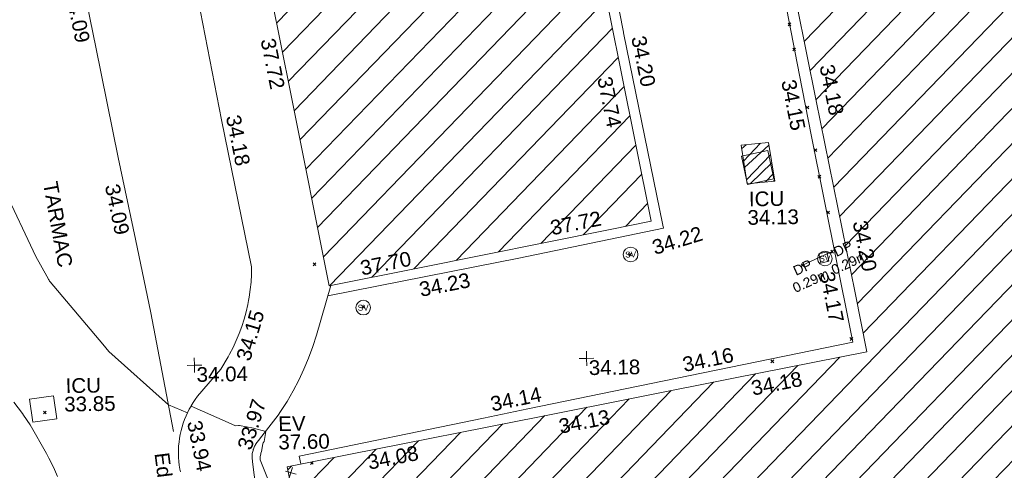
# Model space of a CAD drawing. Header units: millimetres. Extents: x -290717 to 520720, y -103372 to 287762.
# Tile 340 of 375: x 209460 to 234560, y 235668 to 247161. Entities that reach past the tile are written whole.
import ezdxf

# ---------------------------------------------------------------- set-up
doc = ezdxf.new("R2010")
doc.units = ezdxf.units.MM
for name, pattern in [('IMPORT-HIDDEN2 _3_', [4762.5, 3175, -1587.5]), ('IMPORT-UG_ELEC_STREET LIGHTING_QLB2 _2_', [2700, 1500, -300.0000000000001, 0, -250, 150, -300.0000000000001, 0, -200]), ('IMPORT-UG_WATER_QLB2 _2_', [2500, 1500, -300.0000000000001, 0, -50, 150, -300.0000000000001, 0, -200])]:
    doc.linetypes.add(name, pattern=pattern)
for name, color, linetype, lineweight, true_color in [('00_TOPO_EAVE', 7, 'Continuous', 9, 0x666666), ('00_TOPO_SERV_STOP_VALVE', 7, 'Continuous', 9, 0x666666), ('00_UAV_BUILDING_CANOPY', 7, 'Continuous', 9, 0xff7fff), ('00_UAV_BUILDING_HATCH', 7, 'Continuous', 9, 0x999999), ('00_UAV_BUILDING_OUTLINE', 5, 'Continuous', 9, 0x0000ff), ('00_UAV_CONCRETE', 9, 'Continuous', 9, 0x808080), ('00_UAV_EAVE', 7, 'Continuous', 9, 0x666666), ('00_UAV_FOOTPATH', 7, 'Continuous', 9, 0xa50000), ('00_UAV_LEVEL_SPOT', 7, 'Continuous', 9, 0x666666), ('00_UAV_ROAD_MARKING_WHITE_DASH', 7, 'Continuous', 9, 0x999999), ('00_UAV_SERV_IC', 5, 'Continuous', 9, 0x0000ff), ('01_DTM_CONTOUR_MNR', 7, 'Continuous', 9, 0xa5a552), ('12333-PUM-2D-U-0001-C01 - Rev2_REVIT IMPORT_dwg', 7, 'Continuous', 9, 0x767676), ('PUM-CHAMBER EXTENTS', 6, 'IMPORT-HIDDEN2 _3_', 9, 0xff00ff), ('PUM-WATER-MH', 5, 'Continuous', 9, 0x0000ff), ('PUM-WATER-QLB2', 5, 'IMPORT-UG_WATER_QLB2 _2_', 9, 0x0000ff)]:
    doc.layers.add(name, color=color, linetype=linetype, lineweight=lineweight, true_color=true_color)
for name, color, linetype, lineweight in [('00_UAV_ROAD_EDGE', 7, 'Continuous', 9), ('00_UAV_SURFACE', 7, 'Continuous', 9), ('00_UAV_SURVEY_TEXT', 7, 'Continuous', 9), ('GEN-TEXT', 7, 'Continuous', 9)]:
    doc.layers.add(name, color=color, linetype=linetype, lineweight=lineweight)
doc.styles.add('Arial_1', font='arial.ttf', dxfattribs={"height": 250})
doc.styles.add('Swis721 Lt BT', font='swissl.ttf', dxfattribs={"height": 399.9999999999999})
doc.styles.add('Swis721 Lt BT_2', font='swissl.ttf', dxfattribs={"height": 375})
pattern_1 = [(45, (0, 0), (-441.9417382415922, 441.9417382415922), [])]

# ---------------------------------------------------------------- blocks, each defined once
blk = doc.blocks.new('12333-PUM-2D-U-0001-C01 - Rev2_REVIT IMPORT_dwg_MSL_Eaves_SYM_1-V74-Site Location Plan Existing')
at = {"layer": '00_TOPO_EAVE', "color": 254, "true_color": 0xcccccc}
for p, q in [((356.5791934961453, -116.0873754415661), (-356.5791934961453, 116.0873754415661)), ((-116.0873754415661, -356.5791934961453), (116.0873754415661, 356.5791934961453))]:
    blk.add_line(p, q, dxfattribs=at)
blk = doc.blocks.new('12333-PUM-2D-U-0001-C01 - Rev2_REVIT IMPORT_dwg_MSL_Sluice_Valve_SYM-2077246-Site Location Plan Existing')
at = {"layer": '00_TOPO_SERV_STOP_VALVE', "color": 254, "true_color": 0xcccccc}
blk.add_circle((0, 0), 500.0000000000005, dxfattribs=at)
at = {"layer": '00_TOPO_SERV_STOP_VALVE', "insert": (0, 198.9876086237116), "char_height": 399.9999999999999, "width": 785.1100955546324, "attachment_point": 2, "line_spacing_factor": 1.005061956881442, "style": 'Swis721 Lt BT'}
blk.add_mtext('SV', dxfattribs=at)
blk = doc.blocks.new('12333-PUM-2D-U-0001-C01 - Rev2_REVIT IMPORT_dwg_UAV-2077255-Site Location Plan Existing')
at = {"layer": '00_UAV_LEVEL_SPOT', "color": 254, "true_color": 0xcccccc, "flags": 128}
for points in [[(0, -500.0000000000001), (0, 0), (-500.0000000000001, 0)], [(500.0000000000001, 0), (0, 0), (0, 500.0000000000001)]]:
    blk.add_lwpolyline(points, dxfattribs=at)
blk = doc.blocks.new('12333-PUM-2D-U-0001-C01 - Rev2_REVIT IMPORT_dwg_MGS62954_T2_Galway_ITM_3d_Rev1-2077680-Site Location Plan Existing')
at = {"layer": '00_UAV_BUILDING_HATCH', "true_color": 0xcccccc}
h = blk.add_hatch(dxfattribs=at)
h.set_pattern_fill('FP_1', color=254, style=0, pattern_type=2)
h.set_pattern_definition(pattern_1)
h.paths.add_polyline_path([(534124497.0780003, 725775488.5585), (534146780.0780002, 725779531.5585002), (534146621.0780001, 725780328.5585), (534183857.1075, 725787049.1125003), (534184497.1075001, 725783702.1125), (534202575.1075001, 725786975.1125001), (534201976.1075, 725790381.1125002), (534239197.0865, 725797194.0905001), (534239338.0865, 725796376.0905), (534261663.0865001, 725800388.0905), (534259564.2060555, 725811742.1253059), (534258677.2803518, 725812121.8622999), (534251257.0865, 725810806.0905002), (534250975.0865, 725812184.0905002), (534249213.0865, 725811873.0905002), (534249448.0865, 725810468.0905002), (534244617.0865, 725809642.0905), (534241121.0865001, 725828862.0905), (534229957.0865001, 725826793.0905), (534233411.0865, 725807582.0905), (534221779.0865001, 725805445.0905001), (534220752.0865, 725810867.0905), (534215719.0865001, 725809946.0905), (534216316.0865, 725806625.0905), (534217076.0865, 725806760.0905001), (534217446.0865, 725804662.0905001), (534205756.3195, 725802533.209), (534204628.3195001, 725808845.209), (534205810.3195, 725809078.2090002), (534204970.3195, 725813494.209), (534194424.3195001, 725811546.2090001), (534194268.3195001, 725812372.2090002), (534192207.3194999, 725812030.2090001), (534192421.3195001, 725810057.2090002), (534184208.6855001, 725808590.6470003), (534184063.6855001, 725809679.6470001), (534175719.6855001, 725808111.6470001), (534177568.6855001, 725797421.6470002), (534162796.3485001, 725794713.2465), (534162440.3485001, 725796856.2465003), (534164478.3485, 725797191.2465), (534163879.3485, 725800515.2465003), (534159002.3485, 725799595.2465), (534159605.3485, 725796262.2465003), (534160352.3485, 725796441.2465003), (534160696.3485, 725794215.2465001), (534156777.3485, 725793541.2465), (534156175.3485, 725796880.2465001), (534147633.3485, 725795342.2464999), (534144688.0165, 725811270.4695), (534133601.7440001, 725809323.8415002), (534137148.0780001, 725790044.5585), (534122321.078, 725787372.5585), (534123537.0795538, 725780731.4911917)])
h = blk.add_hatch(dxfattribs=at)
h.set_pattern_fill('FP_1', color=254, style=0, pattern_type=2)
h.set_pattern_definition(pattern_1)
h.paths.add_polyline_path([(534123474.7440001, 725791963.8415002), (534131706.5552847, 725793469.1464441), (534128957.5552849, 725808502.146444), (534120725.7440002, 725806996.8415), (534122494.7619714, 725797322.9065558)])
at = {"layer": '00_UAV_BUILDING_CANOPY', "color": 254, "true_color": 0xcccccc, "flags": 128}
blk.add_lwpolyline([(534123474.7440001, 725791963.8415), (534122575.3480502, 725796882.2188427), (534121675.9521003, 725801800.5961854), (534120776.5561504, 725806718.973528), (534120725.7440001, 725806996.8415002), (534125366.3110696, 725807845.4358507), (534128957.5552847, 725808502.146444), (534129200.2500692, 725807174.9617604), (534130099.6506978, 725802256.5588334), (534130999.0513262, 725797338.1559062), (534131706.5552847, 725793469.1464438), (534130657.1589315, 725793277.2492461), (534125738.7424676, 725792377.8461424)], close=True, dxfattribs=at)
at = {"layer": '00_UAV_BUILDING_OUTLINE', "color": 254, "true_color": 0xcccccc, "flags": 128}
blk.add_lwpolyline([(534122933.7541481, 725784026.490788), (534122321.078, 725787372.5585), (534123893.9394296, 725787656.0066514), (534128814.4465261, 725788542.7399731), (534133734.9536231, 725789429.4732949), (534137148.0780001, 725790044.5585), (534136870.9754526, 725791550.9982308), (534135966.4373851, 725796468.4271553), (534135061.8993174, 725801385.8560798), (534134157.3612499, 725806303.2850043), (534133601.744, 725809323.8415002), (534135501.3773927, 725809657.3963133), (534140425.9638073, 725810522.0997385), (534144688.0165, 725811270.4695)], dxfattribs=at)
at = {"layer": '00_UAV_CONCRETE', "color": 254, "true_color": 0xcccccc, "flags": 128}
blk.add_lwpolyline([(534122671.1587315, 725787435.6471704), (534122632.744, 725787634.8415), (534127346.0910778, 725788524.7910765), (534128479.7440002, 725788738.8415), (534132260.2469236, 725789446.6338897), (534136790.744, 725790294.8415002), (534136720.829603, 725790679.3143917), (534135826.2787223, 725795598.6239864), (534135548.7440001, 725797124.8415), (534134961.4422969, 725800523.2086376), (534134724.7440002, 725801892.8415), (534134052.1828346, 725805439.6985927), (534133942.7440001, 725806016.8415002), (534133435.284753, 725808793.5789006)], dxfattribs=at)
at = {"layer": '00_UAV_FOOTPATH', "color": 254, "true_color": 0xcccccc, "flags": 128}
blk.add_lwpolyline([(534123515.8330942, 725791971.3552315), (534123127.7440001, 725790713.8414999), (534123027.3886836, 725790421.6587194), (534122914.8860508, 725790133.9346771), (534122790.744, 725789851.8415), (534122654.5874763, 725789574.5269352), (534122506.9376562, 725789303.1572657), (534122348.0535678, 725789038.2085664), (534122178.2139478, 725788780.1456469), (534122115.744, 725788690.8415003), (534121626.7440001, 725788082.8415003), (534121607.4934288, 725788063.2931982), (534121589.0783415, 725788042.9559135), (534121571.5310446, 725788021.865324), (534121554.8823217, 725788000.0584301), (534121539.1613804, 725787977.5734884), (534121524.3958008, 725787954.4499451), (534121510.6114865, 725787930.7283669), (534121497.8326202, 725787906.4503692), (534121486.0816201, 725787881.658544), (534121475.3791014, 725787856.3963847), (534121465.7438402, 725787830.7082099), (534121464.7440001, 725787827.8415003), (534121456.313822, 725787801.7330208), (534121448.9843484, 725787775.2944237), (534121442.7684373, 725787748.5720913), (534121437.676994, 725787721.6129037), (534121433.7189503, 725787694.4641562), (534121430.9012499, 725787667.1734774), (534121429.2288364, 725787639.7887439), (534121428.744, 725787620.8415), (534121441.2458543, 725787509.0405957), (534121515.5866193, 725786844.2300295)], dxfattribs=at)
at = {"layer": '00_UAV_ROAD_EDGE', "color": 254, "true_color": 0xcccccc, "flags": 128}
blk.add_lwpolyline([(534119876.7440001, 725801473.8415), (534120748.771987, 725796550.5560611), (534120802.744, 725796245.8415), (534121502.7440001, 725792484.8415002), (534121495.9424462, 725792290.4790753), (534121481.0078049, 725792096.5719588), (534121457.9662765, 725791903.4603297), (534121426.8582838, 725791711.4829714), (534121409.4950548, 725791626.5053792), (534121389.744, 725791529.8415), (534121343.050317, 725791341.0487213), (534121288.4917713, 725791154.3768744), (534121226.1640771, 725790970.1534452), (534121156.1765784, 725790788.7016245), (534121078.6520569, 725790610.3397397), (534120993.7265171, 725790435.3806988), (534120901.5489471, 725790264.1314391), (534120862.7440001, 725790196.8415), (534120676.7440001, 725789890.8415), (534120067.744, 725789206.8415), (534120007.7855542, 725789128.2295306), (534119951.1716297, 725789047.175718), (534119898.0015467, 725788963.8222585), (534119848.3685835, 725788878.3153818), (534119802.3598132, 725788790.8050966), (534119764.7440001, 725788711.8415), (534119725.7797855, 725788620.9754068), (534119690.6548259, 725788528.5573663), (534119659.4307429, 725788434.7495115), (534119632.1623139, 725788339.7164134), (534119608.8973772, 725788243.6247921), (534119589.6767473, 725788146.6432251), (534119574.5341433, 725788048.9418507), (534119563.4961312, 725787950.6920708), (534119556.5820749, 725787852.0662488), (534119553.8041043, 725787753.2374074), (534119555.1670927, 725787654.3789268), (534119560.6686491, 725787555.6642376), (534119570.2991218, 725787457.2665195), (534119584.0416158, 725787359.3583951), (534119596.744, 725787287.8415002)], dxfattribs=at)
at = {"layer": '00_UAV_ROAD_MARKING_WHITE_DASH', "color": 254, "true_color": 0xcccccc, "flags": 128}
for points in [[(534119436.7796367, 725788320.3943529), (534118912.7796367, 725791356.3943529), (534118553.1563809, 725793239.7967803), (534118153.7796369, 725795331.3943529), (534117631.469852, 725798153.8899673), (534117430.7796369, 725799238.3943529)], [(534116465.3772312, 725787224.7071486), (534116363.9303803, 725787464.0196531), (534116252.551148, 725787698.874087), (534116193.7796368, 725787813.3943529), (534115791.7796368, 725788554.3943529), (534115626.0971378, 725788802.3679826), (534115594.528781, 725788849.615701), (534115385.0883607, 725789136.3180813)]]:
    blk.add_lwpolyline(points, dxfattribs=at)
at = {"layer": '00_UAV_SERV_IC', "color": 254, "true_color": 0xcccccc, "flags": 128}
for points in [[(534134176.7440001, 725794366.8415002), (534134034.744, 725795090.8415002), (534134711.517804, 725795223.5789038), (534134853.517804, 725794499.5789037)], [(534115782.5220001, 725789208.6370001), (534116394.522, 725789286.6370001), (534116469.7748705, 725788696.191401), (534115857.7748706, 725788618.1914011)]]:
    blk.add_lwpolyline(points, close=True, dxfattribs=at)
at = {"layer": '00_UAV_SURFACE', "color": 254, "true_color": 0xcccccc, "flags": 128}
blk.add_lwpolyline([(534129312.2505001, 725808071.824), (534129325.3261523, 725808003.0560764), (534130005.3485, 725804345.2465001), (534130209.0404602, 725803205.8917489), (534131085.3485, 725798304.2465001), (534131089.1186885, 725798283.9569863), (534132002.5708381, 725793368.1550102), (534132018.3484999, 725793283.2464999), (534128313.3835, 725792583.8500003), (534127188.3874736, 725792382.3871839), (534123435.2617751, 725791710.2823447)], dxfattribs=at)
at = {"layer": '01_DTM_CONTOUR_MNR', "color": 254, "true_color": 0xcccccc, "flags": 128}
blk.add_lwpolyline([(534121827.1683145, 725787043.4990084), (534121637.462254, 725787561.7240859), (534121638.484383, 725787641.0573478), (534121652.5555556, 725787703.7222221), (534121658.4764678, 725787728.0009705), (534121670.6648452, 725787768.9890715), (534121705.9402858, 725787966.7622575), (534121718.3195526, 725787989.1204609), (534121742.8888026, 725788029.200039), (534121790.0000001, 725788280), (534121476.9703404, 725788371.5617727), (534121126.2650232, 725788444.8849514), (534121095.7125156, 725788444.0458491), (534121017.43729, 725788435.4059995), (534120839.4157003, 725788521.4027655), (534119900.0000001, 725788960.0000001), (534119851.1077209, 725788879.3831255), (534119800.0000001, 725788790.0000001), (534119320.0000001, 725789000), (534117828.6867421, 725790386.1249183), (534117748.3106167, 725790481.7348336), (534117674.1243273, 725790580.5556837), (534116357.6874386, 725792191.9373069), (534116348.5470086, 725792210.9373221), (534116336.4210389, 725792236.1140693), (534116322.5238753, 725792255.8897495), (534116315.6581652, 725792275.6969358), (534116278.1067355, 725792334.8312769), (534116006.8292683, 725792843.1707318), (534115216.4754954, 725794612.3905109)], dxfattribs=at)
at = {"xscale": 0.375, "yscale": 0.375, "zscale": 0.375}
for name, p in [('12333-PUM-2D-U-0001-C01 - Rev2_REVIT IMPORT_dwg_MSL_Sluice_Valve_SYM-2077246-Site Location Plan Existing', (534131168.7440001, 725792630.8415)), ('12333-PUM-2D-U-0001-C01 - Rev2_REVIT IMPORT_dwg_MSL_Sluice_Valve_SYM-2077246-Site Location Plan Existing', (534136117.7440001, 725792440.8415)), ('12333-PUM-2D-U-0001-C01 - Rev2_REVIT IMPORT_dwg_MSL_Sluice_Valve_SYM-2077246-Site Location Plan Existing', (534124328.7440001, 725791394.8415002)), ('12333-PUM-2D-U-0001-C01 - Rev2_REVIT IMPORT_dwg_UAV-2077255-Site Location Plan Existing', (534120000, 725790000)), ('12333-PUM-2D-U-0001-C01 - Rev2_REVIT IMPORT_dwg_UAV-2077255-Site Location Plan Existing', (534130000, 725790000)), ('12333-PUM-2D-U-0001-C01 - Rev2_REVIT IMPORT_dwg_MSL_Eaves_SYM_1-V74-Site Location Plan Existing', (534122413.3835001, 725787217.85))]:
    blk.add_blockref(name, p, dxfattribs=at)
at = {"layer": '00_UAV_BUILDING_CANOPY', "color": 251, "true_color": 0x666666, "char_height": 375, "width": 1495.902363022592, "attachment_point": 1, "line_spacing_factor": 1.005061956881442, "style": 'Swis721 Lt BT_2'}
for s, insert, rotation in [('37.72', (534122199.4148641, 725798332.6536759), 280.362859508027), ('37.74', (534130764.200058, 725797206.871281), 280.36285950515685), ('37.72', (534129105.7878044, 725793523.455409), 10.362859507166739), ('37.70', (534124242.4943982, 725792581.3260317), 10.362859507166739)]:
    blk.add_mtext(s, dxfattribs=dict(at, insert=insert, rotation=rotation))
at = {"layer": '00_UAV_BUILDING_OUTLINE', "color": 251, "true_color": 0x666666, "char_height": 375, "width": 1495.902363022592, "attachment_point": 1, "line_spacing_factor": 1.005061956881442, "style": 'Swis721 Lt BT_2'}
for s, insert, rotation in [('34.18', (534136433.1324795, 725797419.4127623), 280.4227785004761), ('34.20', (534137209.2897911, 725793423.2434919), 280.4227785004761), ('34.18', (534134154.3769048, 725789345.8273329), 10.215726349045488), ('34.13', (534129233.8698078, 725788459.0940112), 10.215726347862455), ('34.08', (534124341.8702856, 725787627.3121083), 10.215726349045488)]:
    blk.add_mtext(s, dxfattribs=dict(at, insert=insert, rotation=rotation))
at = {"layer": '00_UAV_CONCRETE', "color": 251, "true_color": 0x666666, "char_height": 375, "width": 1495.902363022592, "attachment_point": 1, "line_spacing_factor": 1.005061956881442, "style": 'Swis721 Lt BT_2'}
for s, insert, rotation in [('34.15', (534135451.9591258, 725797048.4271657), 280.3063229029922), ('34.17', (534136345.8267935, 725792132.8746943), 280.3063228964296), ('34.16', (534132414.8430527, 725789979.4118934), 10.604253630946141), ('34.14', (534127499.8672758, 725789057.8063161), 10.692410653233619)]:
    blk.add_mtext(s, dxfattribs=dict(at, insert=insert, rotation=rotation))
at = {"layer": '00_UAV_EAVE', "char_height": 375, "attachment_point": 1, "line_spacing_factor": 1.005061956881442, "style": 'Swis721 Lt BT_2'}
for s, insert, width in [('EV', (534122110.066765, 725788657.2880688), 736.078940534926), ('37.60', (534122105.3983619, 725788190.5374446), 1495.902363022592)]:
    blk.add_mtext(s, dxfattribs=dict(at, insert=insert, width=width))
at = {"layer": '00_UAV_FOOTPATH', "color": 251, "true_color": 0x666666, "insert": (534121050.1881806, 725787902.5202782), "char_height": 375, "width": 1495.902363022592, "attachment_point": 1, "rotation": 71.60850866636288, "line_spacing_factor": 1.005061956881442, "style": 'Swis721 Lt BT_2'}
blk.add_mtext('33.97', dxfattribs=at)
at = {"layer": '00_UAV_LEVEL_SPOT', "char_height": 375, "width": 1495.902363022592, "attachment_point": 1, "line_spacing_factor": 1.005061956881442, "style": 'Swis721 Lt BT_2'}
for s, insert in [('34.04', (534120051.8765643, 725789949.1441547)), ('34.18', (534130051.8765643, 725789949.1441547))]:
    blk.add_mtext(s, dxfattribs=dict(at, insert=insert))
at = {"layer": '00_UAV_ROAD_EDGE', "color": 251, "true_color": 0x666666, "char_height": 375, "attachment_point": 1, "line_spacing_factor": 1.005061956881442, "style": 'Swis721 Lt BT_2'}
for s, insert, width, rotation in [('34.18', (534121280.9650356, 725796393.958093), 1495.902363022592, 280.38885473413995), ('34.15', (534121060.7517123, 725790170.3383213), 1495.902363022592, 72.36115665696), ('33.94', (534120155.6134111, 725788621.062816), 1495.902363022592, 280.4890954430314), ('Edge of Road', (534119316.5520952, 725787809.3757646), 3746.879252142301, 276.10457629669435)]:
    blk.add_mtext(s, dxfattribs=dict(at, insert=insert, width=width, rotation=rotation))
at = {"layer": '00_UAV_ROAD_MARKING_WHITE_DASH', "color": 251, "true_color": 0x666666, "char_height": 375, "width": 1495.902363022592, "attachment_point": 1, "line_spacing_factor": 1.005061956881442, "style": 'Swis721 Lt BT_2'}
for insert, rotation in [((534117252.328719, 725799604.2768939), 280.484124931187), ((534118165.768995, 725794688.002998), 280.8101273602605)]:
    blk.add_mtext('34.09', dxfattribs=dict(at, insert=insert, rotation=rotation))
at = {"layer": '00_UAV_SERV_IC', "color": 251, "true_color": 0x666666, "char_height": 375, "attachment_point": 1, "line_spacing_factor": 1.005061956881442, "style": 'Swis721 Lt BT_2'}
for s, insert, width in [('ICU', (534134207.3560272, 725794179.0949035), 1021.012723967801), ('34.13', (534134162.5278767, 725793708.7159026), 1495.902363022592), ('ICU', (534116709.0727907, 725789722.3385638), 1021.012723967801), ('33.85', (534116664.2446402, 725789251.9595629), 1495.902363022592)]:
    blk.add_mtext(s, dxfattribs=dict(at, insert=insert, width=width))
at = {"layer": '00_UAV_SURFACE', "color": 251, "true_color": 0x666666, "char_height": 375, "width": 1495.902363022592, "attachment_point": 1, "line_spacing_factor": 1.005061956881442, "style": 'Swis721 Lt BT_2'}
for s, insert, rotation in [('34.20', (534131647.2557323, 725798230.8514621), 280.52661475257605), ('34.22', (534131681.944284, 725792967.0901519), 16.088714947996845), ('34.23', (534125737.5867444, 725792011.9527576), 10.152835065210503)]:
    blk.add_mtext(s, dxfattribs=dict(at, insert=insert, rotation=rotation))
at = {"layer": '00_UAV_SURVEY_TEXT', "color": 251, "true_color": 0x666666, "insert": (534116590.8335627, 725794773.3953891), "char_height": 375, "width": 2450.430537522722, "attachment_point": 1, "rotation": 279.27953803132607, "line_spacing_factor": 1.005061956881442, "style": 'Swis721 Lt BT_2'}
blk.add_mtext('TARMAC', dxfattribs=at)
blk = doc.blocks.new('12333-PUM-2D-U-0001-C01 - Rev2_REVIT IMPORT_dwg-1620468-Site Location Plan Existing')
at = {"layer": 'PUM-CHAMBER EXTENTS', "true_color": 0xffaaff}
h = blk.add_hatch(dxfattribs=at)
h.set_pattern_fill('FP_3', color=211, style=0, pattern_type=2)
h.set_pattern_definition([(45, (-533641079.65, -725615854.3560001), (-265.1650429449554, 265.1650429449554), []), (45, (-533640902.873, -725615854.3560001), (-265.1650429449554, 265.1650429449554), [])])
h.paths.add_polyline_path([(493092.3501529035, 178527.6438213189), (493793.350152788, 178583.6438214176), (493653.3501528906, 179570.6438213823), (492952.3501528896, 179514.6438212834)])
at = {"layer": 'GEN-TEXT', "color": 253, "true_color": 0xaaaaaa}
for p, q in [((494206.994813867, 182538.288482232), (494277.7054919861, 182608.9991603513)), ((494277.7054919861, 182538.288482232), (494206.994813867, 182608.9991603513)), ((494310.9948138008, 181893.2884823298), (494381.70549192, 181963.999160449)), ((494381.70549192, 181893.2884823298), (494310.9948138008, 181963.999160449)), ((494621.9948137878, 180409.2884822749), (494692.705491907, 180479.9991603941)), ((494692.705491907, 180409.2884822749), (494621.9948137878, 180479.9991603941)), ((494812.9948137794, 179319.2884823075), (494883.7054918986, 179389.9991604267)), ((494883.7054918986, 179319.2884823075), (494812.9948137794, 179389.9991604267)), ((494898.9948137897, 178640.2884823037), (494969.7054919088, 178710.999160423)), ((494969.7054919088, 178640.2884823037), (494898.9948137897, 178710.999160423)), ((495105.9948138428, 177723.2884822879), (495176.705491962, 177793.9991604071)), ((495176.705491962, 177723.2884822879), (495105.9948138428, 177793.9991604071)), ((481991.9948137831, 176632.288482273), (482062.7054919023, 176702.9991603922)), ((482062.7054919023, 176632.288482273), (481991.9948137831, 176702.9991603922)), ((490038.9948138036, 176742.2884822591), (490109.7054919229, 176812.9991603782)), ((490109.7054919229, 176742.2884822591), (490038.9948138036, 176812.9991603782)), ((495192.9948137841, 176723.2884822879), (495263.7054919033, 176793.9991604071)), ((495263.7054919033, 176723.2884822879), (495192.9948137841, 176793.9991604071)), ((494428.9948138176, 176391.2884822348), (494499.7054919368, 176461.999160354)), ((494499.7054919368, 176391.2884822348), (494428.9948138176, 176461.999160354)), ((483210.9948138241, 175527.2884822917), (483281.7054919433, 175597.9991604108)), ((483281.7054919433, 175527.2884822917), (483210.9948138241, 175597.9991604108)), ((495641.9948138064, 174489.288482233), (495712.7054919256, 174559.9991603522)), ((495712.7054919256, 174489.288482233), (495641.9948138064, 174559.9991603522)), ((493616.9948137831, 173953.2884822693), (493687.7054919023, 174023.9991603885)), ((493687.7054919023, 173953.2884822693), (493616.9948137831, 174023.9991603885)), ((475051.994813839, 172974.288482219), (475122.7054919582, 173044.9991603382)), ((475122.7054919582, 172974.288482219), (475051.994813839, 173044.9991603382)), ((481833.9948138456, 171567.2884823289), (481904.3804666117, 171637.6741350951)), ((481904.7054919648, 171567.2884823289), (481845.017707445, 171626.9762668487))]:
    blk.add_line(p, q, dxfattribs=at)
at = {"layer": 'PUM-CHAMBER EXTENTS', "color": 211, "linetype": 'Continuous', "true_color": 0xffaaff, "flags": 128}
blk.add_lwpolyline([(493653.3501528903, 179570.643821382), (492952.3501528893, 179514.6438212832), (493092.3501529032, 178527.6438213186), (493793.3501527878, 178583.6438214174)], close=True, dxfattribs=at)
at = {"layer": 'PUM-WATER-MH', "color": 161, "true_color": 0xaaaaff, "flags": 128}
blk.add_lwpolyline([(494882.3501529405, 176709.6438213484), (494933.3501529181, 176466.6438213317), (495138.3501528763, 176514.6438212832), (495087.3501528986, 176757.6438211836)], close=True, dxfattribs=at)
at = {"layer": 'PUM-WATER-QLB2', "color": 161, "true_color": 0xaaaaff}
blk.add_line((494464.3501528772, 176426.6438212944), (495228.3501528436, 176758.6438213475), dxfattribs=at)
blk.add_blockref('12333-PUM-2D-U-0001-C01 - Rev2_REVIT IMPORT_dwg_MGS62954_T2_Galway_ITM_3d_Rev1-2077680-Site Location Plan Existing', (-533641079.6498471, -725615854.3561786))
at = {"layer": 'PUM-WATER-QLB2', "char_height": 250, "attachment_point": 2, "rotation": 23.487595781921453, "line_spacing_factor": 0.9417779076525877, "style": 'Arial_1'}
for s, insert, width in [('DP\\P0.29m', (495456.1917993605, 176946.3533244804), 1160.025439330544), ('DP\\P 0.29m', (494417.0780394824, 176482.1464530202), 1276.334058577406)]:
    blk.add_mtext(s, dxfattribs=dict(at, insert=insert, width=width))

msp = doc.modelspace()

# ---------------------------------------------------------------- block references
at = {"layer": '12333-PUM-2D-U-0001-C01 - Rev2_REVIT IMPORT_dwg', "color": 254, "linetype": 'IMPORT-UG_ELEC_STREET LIGHTING_QLB2 _2_', "true_color": 0xffd4d4, "rotation": 0.9999999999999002}
msp.add_blockref('12333-PUM-2D-U-0001-C01 - Rev2_REVIT IMPORT_dwg-1620468-Site Location Plan Existing', (-261895.0770586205, 55869.5817132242), dxfattribs=at)

doc.saveas('drawing.dxf')
